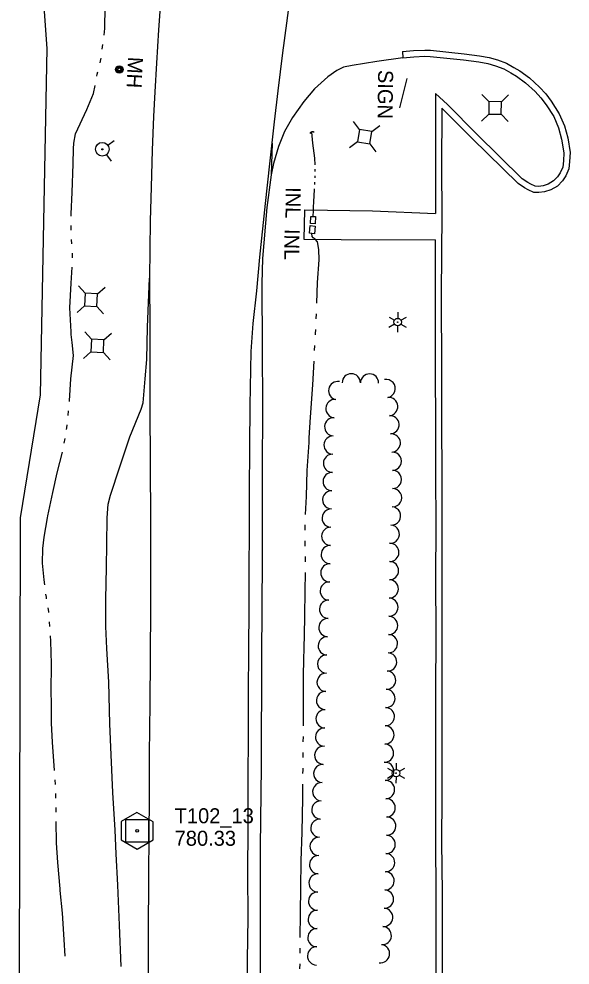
# Model space of a CAD drawing. Extents: x 589250 to 1188077, y 162953 to 363065.
# Drawn here: x 593148.3 to 593368.8, y 184787.9 to 185166.2 of the extents above; entities that cross this region are included whole.
import ezdxf

# ---------------------------------------------------------------- set-up
doc = ezdxf.new("R2010")
doc.units = 0
for name, color, linetype in [('E_DRN', 7, 'Continuous'), ('E_DRN_ConcDitch', 7, 'Continuous'), ('E_DRN_Text', 7, 'Continuous'), ('E_DWY', 7, 'Continuous'), ('E_LAND_TreeLine_P', 7, 'Continuous'), ('E_LTG', 7, 'Continuous'), ('E_MAP_Control', 7, 'Continuous'), ('E_MAP_Limits', 7, 'Continuous'), ('E_RDWY', 7, 'Continuous'), ('E_RDWY_Gravel', 7, 'Continuous'), ('E_SGN', 7, 'Continuous'), ('E_SGN_Text', 7, 'Continuous'), ('E_UTL_AG_Bold', 7, 'Continuous'), ('E_UTL_MH', 7, 'Continuous'), ('E_UTL_MH_Text', 7, 'Continuous'), ('E_UTL_WHydrant', 7, 'Continuous'), ('E_WTR_FlowLine', 7, 'Continuous')]:
    doc.layers.add(name, color=color, linetype=linetype)

msp = doc.modelspace()

# ---------------------------------------------------------------- linework, layer by layer
at = {"layer": 'E_DRN'}
for p, q in [((593265, 185084.35), (593265.16, 185087.21)), ((593265.16, 185087.21), (593266.94, 185087.11)), ((593266.94, 185087.11), (593266.78, 185084.25)), ((593264.6, 185080.45), (593264.85, 185083.53)), ((593264.85, 185083.53), (593266.83, 185083.37)), ((593266.78, 185084.25), (593265, 185084.35)), ((593266.83, 185083.37), (593266.58, 185080.29)), ((593266.58, 185080.29), (593264.6, 185080.45))]:
    msp.add_line(p, q, dxfattribs=at)
msp.add_arc((593265.77, 185119.86), 1.16, 51.6834, 157.9436, dxfattribs=at)
at = {"layer": 'E_DRN_ConcDitch'}
for p, q in [((593262.39, 185078), (593262.68, 185089.79)), ((593262.68, 185089.79), (593289.76, 185089.43)), ((593289.76, 185089.43), (593314.97, 185088.39)), ((593292.01, 185077.65), (593262.39, 185078)), ((593314.86, 185077.85), (593292.01, 185077.65))]:
    msp.add_line(p, q, dxfattribs=at)
at = {"layer": 'E_DWY'}
for p, q in [((593301.73, 185153.16), (593306.18, 185153.54)), ((593306.18, 185153.54), (593310.76, 185153.74)), ((593310.76, 185153.74), (593312.99, 185153.62)), ((593312.99, 185153.62), (593326.43, 185152.25)), ((593301.95, 185150.67), (593291.52, 185149.16)), ((593301.73, 185153.16), (593301.95, 185150.67)), ((593301.95, 185150.67), (593306.34, 185151.05)), ((593306.34, 185151.05), (593310.75, 185151.24)), ((593310.75, 185151.24), (593312.8, 185151.13)), ((593312.8, 185151.13), (593326.14, 185149.76)), ((593326.14, 185149.76), (593332.25, 185148.99)), ((593326.43, 185152.25), (593332.62, 185151.46)), ((593332.62, 185151.46), (593336.5, 185150.79)), ((593336.5, 185150.79), (593339.83, 185149.75)), ((593339.83, 185149.75), (593343.42, 185148.43)), ((593278.15, 185146.83), (593275.54, 185145.56)), ((593281.68, 185147.55), (593278.15, 185146.83)), ((593291.52, 185149.16), (593281.68, 185147.55)), ((593332.25, 185148.99), (593335.91, 185148.35)), ((593335.91, 185148.35), (593339.02, 185147.38)), ((593339.02, 185147.38), (593342.36, 185146.15)), ((593342.36, 185146.15), (593345.12, 185144.59)), ((593343.42, 185148.43), (593346.36, 185146.75)), ((593346.36, 185146.75), (593348.71, 185145.39)), ((593271.9, 185143.08), (593266.58, 185138.17)), ((593275.54, 185145.56), (593271.9, 185143.08)), ((593345.12, 185144.59), (593347.36, 185143.29)), ((593347.36, 185143.29), (593351.04, 185140.66)), ((593348.71, 185145.39), (593352.62, 185142.6)), ((593352.62, 185142.6), (593356.62, 185138.92)), ((593266.58, 185138.17), (593262.26, 185133.1)), ((593351.04, 185140.66), (593354.85, 185137.16)), ((593356.62, 185138.92), (593359.08, 185136.22)), ((593315.04, 185136.39), (593314.93, 185106.38)), ((593319.72, 185131.91), (593315.04, 185136.39)), ((593354.85, 185137.16), (593357.15, 185134.63)), ((593357.15, 185134.63), (593359.2, 185131.84)), ((593359.08, 185136.22), (593361.26, 185133.26)), ((593262.26, 185133.1), (593257.75, 185126.73)), ((593317.52, 185130.55), (593317.43, 185106.38)), ((593317.97, 185130.12), (593317.52, 185130.55)), ((593331.45, 185120.12), (593319.72, 185131.91)), ((593359.2, 185131.84), (593362.25, 185127.09)), ((593361.26, 185133.26), (593364.46, 185128.28)), ((593329.69, 185118.35), (593317.97, 185130.12)), ((593362.25, 185127.09), (593364.21, 185122.65)), ((593364.46, 185128.28), (593366.57, 185123.48)), ((593257.75, 185126.73), (593254.54, 185121.17)), ((593366.57, 185123.48), (593367.87, 185118.64)), ((593254.54, 185121.17), (593252.21, 185115.1)), ((593349.68, 185102.24), (593331.45, 185120.12)), ((593364.21, 185122.65), (593365.42, 185118.12)), ((593348.08, 185100.31), (593329.69, 185118.35)), ((593365.42, 185118.12), (593366.31, 185112.64)), ((593367.87, 185118.64), (593368.82, 185112.78)), ((593252.21, 185115.1), (593250.18, 185108.43)), ((593366.31, 185112.64), (593366.12, 185109.37)), ((593368.82, 185112.78), (593368.62, 185109.17)), ((593250.18, 185108.43), (593249.25, 185103.8)), ((593366.12, 185109.37), (593365.88, 185106.87)), ((593368.62, 185109.17), (593368.32, 185106.22)), ((593314.93, 185106.38), (593314.97, 185088.35)), ((593317.43, 185106.38), (593317.47, 185088.35)), ((593364.9, 185104.68), (593363.79, 185103)), ((593365.88, 185106.87), (593364.9, 185104.68)), ((593368.32, 185106.22), (593367.1, 185103.48)), ((593350.58, 185098.58), (593348.08, 185100.31)), ((593351.89, 185100.71), (593349.68, 185102.24)), ((593353.14, 185100.04), (593351.89, 185100.71)), ((593362.22, 185101.37), (593360.02, 185100.14)), ((593363.79, 185103), (593362.22, 185101.37)), ((593365.76, 185101.43), (593363.76, 185099.36)), ((593367.1, 185103.48), (593365.76, 185101.43)), ((593352.05, 185097.78), (593350.58, 185098.58)), ((593354.29, 185096.83), (593352.05, 185097.78)), ((593354.86, 185099.3), (593353.14, 185100.04)), ((593356.3, 185096.72), (593354.29, 185096.83)), ((593356.23, 185099.23), (593354.86, 185099.3)), ((593358.04, 185099.44), (593356.23, 185099.23)), ((593358.61, 185096.98), (593356.3, 185096.72)), ((593360.02, 185100.14), (593358.04, 185099.44)), ((593361.06, 185097.85), (593358.61, 185096.98)), ((593363.76, 185099.36), (593361.06, 185097.85)), ((593317.47, 185088.35), (593317.28, 185056.14)), ((593314.86, 185077.85), (593314.78, 185056.14)), ((593314.78, 185056.14), (593314.87, 185025.1)), ((593317.28, 185056.14), (593317.37, 185025.11)), ((593314.87, 185025.1), (593314.92, 185004.36)), ((593317.37, 185025.11), (593317.42, 185004.37)), ((593314.92, 185004.36), (593315.01, 184983.78)), ((593317.42, 185004.37), (593317.51, 184983.79)), ((593315.01, 184983.78), (593315.07, 184964.08)), ((593317.51, 184983.79), (593317.57, 184964.08)), ((593315.07, 184964.08), (593315.02, 184942.01)), ((593317.57, 184964.08), (593317.52, 184942)), ((593315.02, 184942.01), (593315.06, 184920.92)), ((593317.52, 184942), (593317.56, 184920.92)), ((593315.06, 184920.92), (593314.98, 184896.22)), ((593317.56, 184920.92), (593317.48, 184896.22)), ((593314.98, 184896.22), (593315.01, 184879.42)), ((593317.48, 184896.22), (593317.51, 184879.42)), ((593315.01, 184879.42), (593315.01, 184855.63)), ((593317.51, 184879.42), (593317.51, 184855.62)), ((593315.01, 184855.63), (593314.93, 184837.02)), ((593317.51, 184855.62), (593317.43, 184837.02)), ((593314.93, 184837.02), (593315.11, 184816.93)), ((593317.43, 184837.02), (593317.61, 184816.94)), ((593315.11, 184816.93), (593315.1, 184792.7)), ((593317.61, 184816.94), (593317.6, 184792.7)), ((593315.1, 184792.7), (593315.15, 184768.86)), ((593317.6, 184792.7), (593317.65, 184768.85))]:
    msp.add_line(p, q, dxfattribs=at)
at = {"layer": 'E_LAND_TreeLine_P'}
for centre, start, end in [((593275.86, 185017.57), 79.1213, 259.1213), ((593281.28, 185020.69), 359.2605, 179.2605), ((593288.58, 185020.6), 359.2605, 179.2605), ((593295.21, 185018.4), 280.3463, 100.3463), ((593274.72, 185010.37), 86.4255, 266.4255), ((593296.22, 185011.18), 274.5204, 94.5204), ((593274.26, 185003.09), 86.4255, 266.4255), ((593296.78, 185003.91), 274.0104, 94.0104), ((593273.99, 184995.8), 88.426, 268.426), ((593297.29, 184996.62), 274.0104, 94.0104), ((593273.79, 184988.5), 88.7088, 268.7088), ((593297.7, 184989.34), 270.4283, 90.4283), ((593273.63, 184981.2), 88.7088, 268.7088), ((593297.75, 184982.04), 270.4283, 90.4283), ((593273.44, 184973.91), 88.3835, 268.3835), ((593297.81, 184974.74), 270.4283, 90.4283), ((593273.24, 184966.61), 88.3835, 268.3835), ((593297.37, 184967.46), 266.1905, 86.1905), ((593273.05, 184959.31), 88.7279, 268.7279), ((593296.88, 184960.18), 266.1905, 86.1905), ((593296.7, 184952.88), 269.1048, 89.1048), ((593272.88, 184952.02), 88.7279, 268.7279), ((593296.58, 184945.58), 269.1048, 89.1048), ((593272.72, 184944.72), 88.7279, 268.7279), ((593296.47, 184938.29), 269.1048, 89.1048), ((593272.46, 184937.43), 87.9254, 267.9254), ((593296.36, 184930.99), 269.1048, 89.1048), ((593272.2, 184930.13), 87.9254, 267.9254), ((593271.94, 184922.84), 88.058, 268.058), ((593296.24, 184923.69), 269.1048, 89.1048), ((593271.69, 184915.54), 88.058, 268.058), ((593296.13, 184916.39), 269.1048, 89.1048), ((593271.44, 184908.25), 88.1707, 268.1707), ((593295.82, 184909.1), 266.7958, 86.7958), ((593271.21, 184900.95), 88.1707, 268.1707), ((593295.42, 184901.81), 266.7958, 86.7958), ((593270.98, 184893.66), 88.1707, 268.1707), ((593295.15, 184894.52), 268.2479, 88.2479), ((593270.79, 184886.36), 88.5038, 268.5038), ((593294.92, 184887.22), 268.2479, 88.2479), ((593270.6, 184879.07), 88.5038, 268.5038), ((593294.75, 184879.93), 268.6489, 88.6489), ((593270.25, 184871.78), 86.9791, 266.9791), ((593294.57, 184872.63), 268.5887, 88.5887), ((593269.87, 184864.49), 86.9791, 266.9791), ((593294.71, 184865.34), 272.227, 92.227), ((593269.48, 184857.2), 86.9791, 266.9791), ((593294.99, 184858.04), 272.1833, 92.1833), ((593295.26, 184850.75), 272.1833, 92.1833), ((593269.1, 184849.91), 86.9791, 266.9791), ((593295.48, 184843.46), 268.2223, 88.2223), ((593268.71, 184842.62), 86.9791, 266.9791), ((593295.25, 184836.16), 268.2223, 88.2223), ((593268.41, 184835.33), 88.2446, 268.2446), ((593295.02, 184828.87), 268.2223, 88.2223), ((593268.19, 184828.03), 88.2446, 268.2446), ((593267.97, 184820.74), 88.2446, 268.2446), ((593294.8, 184821.57), 268.1171, 88.1171), ((593267.82, 184813.44), 88.8627, 268.8627), ((593294.56, 184814.28), 268.1171, 88.1171), ((593267.68, 184806.14), 88.8627, 268.8627), ((593294.26, 184806.98), 265.4574, 85.4574), ((593267.54, 184798.85), 89.0211, 269.0211), ((593293.68, 184799.71), 265.4574, 85.4574), ((593267.41, 184791.55), 89.0211, 269.0211), ((593292.97, 184792.45), 261.0048, 81.0048)]:
    msp.add_arc(centre, 3.65, start, end, dxfattribs=at)
at = {"layer": 'E_LTG'}
for p, q in [((593299.89, 185048.95), (593299.86, 185046.45)), ((593296.35, 185042.99), (593298.53, 185044.21)), ((593296.4, 185046.99), (593298.55, 185045.71)), ((593301.13, 185044.18), (593303.28, 185042.9)), ((593301.15, 185045.68), (593303.33, 185046.9)), ((593299.82, 185043.45), (593299.79, 185040.95)), ((593295.76, 184866.69), (593297.91, 184865.41)), ((593299.25, 184868.64), (593299.22, 184866.14)), ((593300.51, 184865.38), (593302.69, 184866.6)), ((593295.71, 184862.69), (593297.89, 184863.91)), ((593299.18, 184863.14), (593299.15, 184860.64)), ((593300.49, 184863.88), (593302.64, 184862.6))]:
    msp.add_line(p, q, dxfattribs=at)
for centre, radius in [((593299.84, 185044.95), 1.5), ((593299.84, 185044.95), 0.125), ((593299.2, 184864.64), 1.5), ((593299.2, 184864.64), 0.125)]:
    msp.add_circle(centre, radius, dxfattribs=at)
at = {"layer": 'E_MAP_Control'}
for p, q in [((593191.13, 184837.1), (593191.13, 184846.1)), ((593191.13, 184846.1), (593200.13, 184846.1)), ((593191.13, 184837.1), (593191.13, 184846.1)), ((593191.13, 184846.1), (593200.13, 184846.1)), ((593200.13, 184846.1), (593200.13, 184837.1)), ((593200.13, 184846.1), (593200.13, 184837.1)), ((593200.13, 184837.1), (593191.13, 184837.1)), ((593200.13, 184837.1), (593191.13, 184837.1))]:
    msp.add_line(p, q, dxfattribs=at)
msp.add_lwpolyline([(593189.22, 184845.36), (593189.22, 184837.97), (593195.67, 184834.24), (593202.07, 184837.91), (593202.07, 184845.23), (593195.55, 184848.96)], close=True, dxfattribs=at)
msp.add_lwpolyline([(593189.22, 184845.36), (593189.22, 184837.97), (593195.67, 184834.24), (593202.07, 184837.91), (593202.07, 184845.23), (593195.55, 184848.96)], close=True, dxfattribs=at)
msp.add_circle((593195.63, 184841.6), 0.546, dxfattribs=at)
msp.add_circle((593195.63, 184841.6), 0.546, dxfattribs=at)
at = {"layer": 'E_MAP_Limits'}
for p, q in [((593152.8, 185245.15), (593159.47, 185154.37)), ((593159.47, 185154.37), (593156.87, 185015.93)), ((593156.87, 185015.93), (593148.88, 184966.67)), ((593148.88, 184966.67), (593148.32, 184745.41))]:
    msp.add_line(p, q, dxfattribs=at)
at = {"layer": 'E_RDWY'}
for p, q in [((593255.5, 185164.44), (593257.32, 185178.27)), ((593205.22, 185175.67), (593204.19, 185161.83)), ((593204.19, 185161.83), (593203.37, 185148.48)), ((593253.87, 185152.57), (593255.5, 185164.44)), ((593252.09, 185137.47), (593253.87, 185152.57)), ((593203.37, 185148.48), (593202.75, 185137.01)), ((593202.75, 185137.01), (593202.17, 185127.15)), ((593250.63, 185125), (593252.09, 185137.47)), ((593202.17, 185127.15), (593201.68, 185113.66)), ((593248.71, 185108.2), (593250.63, 185125)), ((593201.68, 185113.66), (593201.21, 185098.92)), ((593246.92, 185092.4), (593248.71, 185108.2)), ((593201.21, 185098.92), (593200.87, 185085.43)), ((593244.75, 185070.98), (593246.92, 185092.4)), ((593200.87, 185085.43), (593200.59, 185062.46)), ((593243.46, 185057.46), (593244.75, 185070.98)), ((593200.59, 185062.46), (593200.66, 185041.87)), ((593242.07, 185044.43), (593243.46, 185057.46)), ((593241.19, 185033.15), (593242.07, 185044.43)), ((593200.66, 185041.87), (593200.74, 185028.85)), ((593240.9, 185011.55), (593241.19, 185033.15)), ((593200.74, 185028.85), (593200.72, 185012.23)), ((593200.72, 185012.23), (593200.82, 184986.82)), ((593240.67, 184994.91), (593240.9, 185011.55)), ((593240.63, 184977.06), (593240.67, 184994.91)), ((593200.82, 184986.82), (593200.93, 184966.91)), ((593240.56, 184961.09), (593240.63, 184977.06)), ((593200.93, 184966.91), (593200.91, 184948.51)), ((593240.41, 184946.13), (593240.56, 184961.09)), ((593200.91, 184948.51), (593200.98, 184931.37)), ((593240.37, 184930.17), (593240.41, 184946.13)), ((593200.98, 184931.37), (593200.89, 184910.73)), ((593240.25, 184914.31), (593240.37, 184930.17)), ((593240.2, 184896.17), (593240.25, 184914.31)), ((593200.89, 184910.73), (593200.71, 184892.49)), ((593240.13, 184877.93), (593240.2, 184896.17)), ((593200.71, 184892.49), (593200.48, 184872.2)), ((593240.04, 184864.07), (593240.13, 184877.93)), ((593200.48, 184872.2), (593200.47, 184853.69)), ((593240.05, 184842.91), (593240.04, 184864.07)), ((593200.47, 184853.69), (593200.36, 184841.27)), ((593200.36, 184841.27), (593200.2, 184822.42)), ((593239.95, 184824.58), (593240.05, 184842.91)), ((593240.01, 184806.78), (593239.95, 184824.58)), ((593200.2, 184822.42), (593200.05, 184801.47)), ((593239.83, 184790.03), (593240.01, 184806.78)), ((593200.05, 184801.47), (593199.97, 184782.99)), ((593239.95, 184774.33), (593239.83, 184790.03))]:
    msp.add_line(p, q, dxfattribs=at)
at = {"layer": 'E_RDWY_Gravel'}
for p, q in [((593249.65, 185116.43), (593249.25, 185103.8)), ((593249.25, 185103.8), (593247.52, 185090.74)), ((593247.52, 185090.74), (593245.8, 185070.4)), ((593245.8, 185070.4), (593245.56, 185060.39)), ((593199.78, 185042.99), (593200.59, 185062.46)), ((593245.56, 185060.39), (593245.66, 185034.73)), ((593199.55, 185029.95), (593199.78, 185042.99)), ((593245.66, 185034.73), (593245.83, 185011.21)), ((593198.78, 185022.24), (593199.55, 185029.95)), ((593197.97, 185012.67), (593198.78, 185022.24)), ((593192.74, 184999.12), (593197.17, 185010.13)), ((593197.17, 185010.13), (593197.97, 185012.67)), ((593245.83, 185011.21), (593245.58, 184985.05)), ((593188.7, 184987.14), (593192.74, 184999.12)), ((593185, 184975.77), (593188.7, 184987.14)), ((593245.58, 184985.05), (593245.57, 184950.29)), ((593184.05, 184972.11), (593185, 184975.77)), ((593183.65, 184966.76), (593184.05, 184972.11)), ((593183.46, 184956.06), (593183.65, 184966.76)), ((593183.32, 184946.97), (593183.46, 184956.06)), ((593245.57, 184950.29), (593245.35, 184911.1)), ((593183.12, 184934.09), (593183.32, 184946.97)), ((593183.1, 184923.22), (593183.12, 184934.09)), ((593183.44, 184914.42), (593183.1, 184923.22)), ((593184.23, 184901.04), (593183.44, 184914.42)), ((593245.35, 184911.1), (593245.17, 184867.25)), ((593184.76, 184884.36), (593184.23, 184901.04)), ((593185.22, 184871.96), (593184.76, 184884.36)), ((593185.93, 184856.85), (593185.22, 184871.96)), ((593245.17, 184867.25), (593244.86, 184835.18)), ((593186.82, 184841.82), (593185.93, 184856.85)), ((593187.25, 184832.36), (593186.82, 184841.82)), ((593187.89, 184819.83), (593187.25, 184832.36)), ((593244.86, 184835.18), (593244.83, 184794.23)), ((593188.54, 184803.83), (593187.89, 184819.83)), ((593189.25, 184787.31), (593188.54, 184803.83)), ((593244.83, 184794.23), (593244.63, 184743.38))]:
    msp.add_line(p, q, dxfattribs=at)
at = {"layer": 'E_SGN'}
msp.add_line((593300.68, 185130.65), (593303.7, 185142.29), dxfattribs=at)
at = {"layer": 'E_UTL_AG_Bold'}
for p, q in [((593336.34, 185133.15), (593333.55, 185136.01)), ((593341.34, 185133.08), (593344.2, 185135.88)), ((593336.34, 185133.15), (593336.28, 185128.15)), ((593341.34, 185133.08), (593336.34, 185133.15)), ((593341.28, 185128.08), (593341.34, 185133.08)), ((593336.28, 185128.15), (593333.41, 185125.35)), ((593336.28, 185128.15), (593341.28, 185128.08)), ((593341.28, 185128.08), (593344.07, 185125.22)), ((593284.51, 185121.95), (593282.12, 185125.16)), ((593289.46, 185121.22), (593292.67, 185123.61)), ((593284.51, 185121.95), (593283.79, 185117)), ((593289.46, 185121.22), (593284.51, 185121.95)), ((593288.73, 185116.28), (593289.46, 185121.22)), ((593283.79, 185117), (593280.58, 185114.61)), ((593283.79, 185117), (593288.73, 185116.28)), ((593288.73, 185116.28), (593291.12, 185113.07)), ((593174.81, 185056.51), (593172.13, 185059.48)), ((593179.8, 185056.25), (593182.77, 185058.93)), ((593174.81, 185056.51), (593174.55, 185051.52)), ((593179.8, 185056.25), (593174.81, 185056.51)), ((593179.55, 185051.26), (593179.8, 185056.25)), ((593174.55, 185051.52), (593171.58, 185048.84)), ((593174.55, 185051.52), (593179.55, 185051.26)), ((593179.55, 185051.26), (593182.22, 185048.29)), ((593177.37, 185038.09), (593174.69, 185041.06)), ((593182.36, 185037.83), (593185.33, 185040.51)), ((593177.37, 185038.09), (593177.11, 185033.1)), ((593182.36, 185037.83), (593177.37, 185038.09)), ((593182.1, 185032.84), (593182.36, 185037.83)), ((593177.11, 185033.1), (593174.14, 185030.42)), ((593177.11, 185033.1), (593182.1, 185032.84)), ((593182.1, 185032.84), (593184.78, 185029.87))]:
    msp.add_line(p, q, dxfattribs=at)
at = {"layer": 'E_UTL_MH'}
for centre, radius in [((593188.48, 185145.93), 1.5), ((593188.48, 185145.92), 1.22), ((593188.47, 185145.93), 0.968), ((593188.47, 185145.96), 0.605)]:
    msp.add_circle(centre, radius, dxfattribs=at)
at = {"layer": 'E_UTL_WHydrant'}
for p, q in [((593183.85, 185115.68), (593186.38, 185117.59)), ((593183.32, 185111.88), (593185.23, 185109.35))]:
    msp.add_line(p, q, dxfattribs=at)
for radius in [2.74, 0.21]:
    msp.add_circle((593181.69, 185114.04), radius, dxfattribs=at)
at = {"layer": 'E_WTR_FlowLine'}
for p, q in [((593182.67, 185162.28), (593182.83, 185171.02)), ((593182.37, 185159.67), (593182.67, 185162.28)), ((593181.69, 185154.13), (593181.92, 185155.98)), ((593180.83, 185148.63), (593181.16, 185149.96)), ((593181.16, 185149.96), (593181.22, 185150.44)), ((593179.5, 185143.22), (593179.68, 185144.13)), ((593179.68, 185144.13), (593179.91, 185145.03)), ((593178.14, 185136.33), (593178.78, 185139.57)), ((593175.47, 185129.89), (593178.14, 185136.33)), ((593170.96, 185120.24), (593175.47, 185129.89)), ((593170.27, 185116.53), (593170.96, 185120.24)), ((593265.31, 185120.92), (593265.81, 185116.52)), ((593170.21, 185114.27), (593170.27, 185116.53)), ((593265.81, 185116.52), (593266.59, 185110.45)), ((593170.06, 185108.18), (593170.21, 185114.27)), ((593169.57, 185096.82), (593170.06, 185108.18)), ((593266.59, 185110.45), (593266.66, 185107.8)), ((593266.71, 185106.06), (593266.74, 185105.19)), ((593266.62, 185100.84), (593266.57, 185099.97)), ((593266.75, 185103.45), (593266.7, 185102.58)), ((593169.23, 185088.29), (593169.57, 185096.82)), ((593266.47, 185097.87), (593266.21, 185093.2)), ((593266.49, 185098.22), (593266.47, 185097.87)), ((593266.21, 185093.2), (593266.04, 185090.71)), ((593266, 185089.56), (593265.91, 185087.16)), ((593266.04, 185090.71), (593266, 185089.56)), ((593169.24, 185087.34), (593169.23, 185088.29)), ((593169.29, 185081.76), (593169.27, 185083.62)), ((593169.54, 185076.19), (593169.35, 185078.04)), ((593265.65, 185079.19), (593265.52, 185080.38)), ((593266.04, 185078.69), (593265.65, 185079.19)), ((593266.79, 185078.13), (593266.04, 185078.69)), ((593267.72, 185077.03), (593266.79, 185078.13)), ((593268.27, 185074.03), (593267.72, 185077.03)), ((593268.42, 185069.8), (593268.27, 185074.03)), ((593169.78, 185070.63), (593169.8, 185072.49)), ((593169.21, 185060.46), (593169.69, 185066.91)), ((593267.83, 185060.76), (593268.42, 185069.8)), ((593168.74, 185050.68), (593169.21, 185060.46)), ((593267.57, 185052.54), (593267.83, 185060.76)), ((593169.17, 185041.12), (593168.74, 185050.68)), ((593267.3, 185046.2), (593267.42, 185048.31)), ((593169.28, 185040), (593169.17, 185041.12)), ((593169.6, 185036.75), (593169.28, 185040)), ((593266.94, 185039.87), (593266.96, 185040.24)), ((593266.96, 185040.24), (593267.06, 185041.98)), ((593170.15, 185031.67), (593169.6, 185036.75)), ((593266.62, 185033.54), (593266.72, 185035.65)), ((593169.14, 185022.21), (593170.15, 185031.67)), ((593265.88, 185019.93), (593266.4, 185029.32)), ((593168.61, 185013.45), (593169.14, 185022.21)), ((593264.94, 185007.01), (593265.88, 185019.93)), ((593168.58, 185013.17), (593168.61, 185013.45)), ((593168.01, 185007.62), (593168.2, 185009.47)), ((593264.49, 184998.72), (593264.94, 185007.01)), ((593167.41, 185002.07), (593167.49, 185002.65)), ((593167.49, 185002.65), (593167.62, 185003.92)), ((593166.49, 184996.58), (593166.85, 184998.4)), ((593264.39, 184996.85), (593264.49, 184998.72)), ((593263.69, 184985.65), (593264.39, 184996.85)), ((593163.67, 184984.65), (593165.71, 184992.94)), ((593161.87, 184976.8), (593163.67, 184984.65)), ((593263.32, 184975.18), (593263.69, 184985.65)), ((593159.93, 184967.46), (593161.87, 184976.8)), ((593263.02, 184968.1), (593263.32, 184975.18)), ((593158.36, 184958.95), (593159.78, 184966.65)), ((593159.78, 184966.65), (593159.93, 184967.46)), ((593262.84, 184961.76), (593262.88, 184963.87)), ((593157.89, 184954.42), (593158.36, 184958.95)), ((593262.86, 184955.41), (593262.8, 184957.53)), ((593157.72, 184948.54), (593157.89, 184954.42)), ((593262.94, 184949.07), (593262.93, 184951.19)), ((593158.41, 184941.96), (593157.72, 184948.54)), ((593158.67, 184939.9), (593158.41, 184941.96)), ((593262.87, 184938.17), (593262.96, 184944)), ((593262.96, 184944), (593262.96, 184944.84)), ((593262.66, 184926.7), (593262.87, 184938.17)), ((593159.3, 184935.02), (593159.14, 184936.22)), ((593159.4, 184934.37), (593159.3, 184935.02)), ((593160.23, 184929.25), (593159.99, 184930.7)), ((593160.26, 184928.86), (593160.23, 184929.25)), ((593262.43, 184914.18), (593262.66, 184926.7)), ((593160.65, 184923.3), (593160.52, 184925.16)), ((593161.07, 184917.37), (593160.91, 184919.59)), ((593161.32, 184908.39), (593161.07, 184917.37)), ((593262.36, 184910.51), (593262.43, 184914.18)), ((593161.28, 184897.08), (593161.32, 184908.39)), ((593262.19, 184903.19), (593262.36, 184910.51)), ((593262.16, 184896.36), (593262.19, 184903.19)), ((593161.3, 184892.65), (593161.28, 184897.08)), ((593262.23, 184887.43), (593262.16, 184896.36)), ((593161.34, 184884.68), (593161.3, 184892.65)), ((593161.78, 184876.98), (593161.34, 184884.68)), ((593262.17, 184883.52), (593262.23, 184887.43)), ((593262.07, 184877.18), (593262.11, 184879.3)), ((593162.62, 184865.73), (593161.78, 184876.98)), ((593262.02, 184870.84), (593262.03, 184872.95)), ((593261.96, 184864.5), (593261.98, 184865.91)), ((593261.98, 184865.91), (593261.98, 184866.61)), ((593162.9, 184860.16), (593162.83, 184862.02)), ((593261.88, 184854.62), (593261.93, 184860.27)), ((593163.12, 184854.59), (593163.05, 184856.45)), ((593261.77, 184847.82), (593261.88, 184854.62)), ((593163.19, 184849.02), (593163.18, 184850.87)), ((593261.67, 184841.03), (593261.77, 184847.82)), ((593163.3, 184836.74), (593163.22, 184845.3)), ((593261.29, 184829.61), (593261.67, 184841.03)), ((593163.89, 184828.88), (593163.3, 184836.74)), ((593164.81, 184818.4), (593163.89, 184828.88)), ((593261.12, 184819.37), (593261.27, 184828.9)), ((593261.27, 184828.9), (593261.29, 184829.61)), ((593164.87, 184817.76), (593164.81, 184818.4)), ((593165.7, 184808.61), (593164.87, 184817.76)), ((593261, 184808.22), (593261.12, 184819.37)), ((593166.37, 184798.1), (593165.7, 184808.61)), ((593260.87, 184798.95), (593261, 184808.22)), ((593166.78, 184791.52), (593166.37, 184798.1)), ((593260.81, 184792.61), (593260.83, 184794.72)), ((593260.76, 184786.4), (593260.78, 184788.38))]:
    msp.add_line(p, q, dxfattribs=at)

# ---------------------------------------------------------------- texts
at = {"layer": 'E_DRN_Text'}
for p in [(593255.1, 185098.96), (593254.59, 185082.21)]:
    msp.add_text('INL', height=6, rotation=269.2751, dxfattribs=at).set_placement(p)
at = {"layer": 'E_MAP_Control'}
for s, p in [('T102_13', (593210.63, 184844.6)), ('T102_13', (593210.63, 184844.6)), ('780.33', (593210.63, 184835.6)), ('780.33', (593210.63, 184835.6))]:
    msp.add_text(s, height=6, dxfattribs=at).set_placement(p)
at = {"layer": 'E_SGN_Text'}
msp.add_text('SIGN', height=6, rotation=269.2751, dxfattribs=at).set_placement((593292.03, 185145.81))
at = {"layer": 'E_UTL_MH_Text'}
msp.add_text('MH', height=6, rotation=267.0418, dxfattribs=at).set_placement((593192, 185151.11))

doc.saveas('drawing.dxf')
